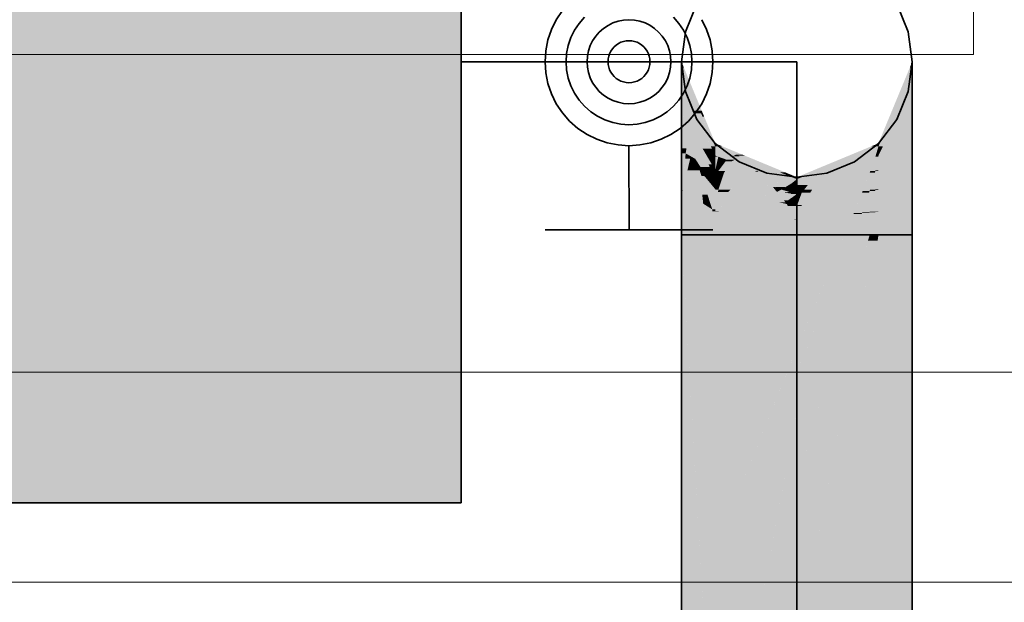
# Model space of a CAD drawing. Extents: x -223 to 557, y -138 to 606.
# Tile 319 of 347: x 279.37 to 284.06, y 354.18 to 356.96. Entities that reach past the tile are written whole.
import ezdxf
from ezdxf.lldxf.tags import DXFTag

# ---------------------------------------------------------------- set-up
doc = ezdxf.new("R2010")
doc.units = 0
doc.layers.get('0').update_dxf_attribs({"lineweight": 35})
for name, color, linetype, lineweight in [('0-Shading', 7, 'Continuous', 35), ('5_EG-AUSBAU', 7, 'Continuous', 25), ('5_EG-BESTAND', 7, 'Continuous', 25), ('5_EG-HLSE', 7, 'Continuous', 25)]:
    doc.layers.add(name, color=color, linetype=linetype, lineweight=lineweight)
for name, color, linetype, lineweight, true_color in [('H_Heizkoerper', 1, 'Continuous', 35, 0xff0000), ('H_Heizkoerperflaeche', 7, 'Continuous', 35, 0xc0c0c0), ('H_Vorlauf', 1, 'Continuous', 35, 0xff0000)]:
    doc.layers.add(name, color=color, linetype=linetype, lineweight=lineweight, true_color=true_color)
tags = doc.linetypes.add('ALL_S14', pattern=[0.002, 0.001, -0.001]).pattern_tags.tags
tags[6:7] = [DXFTag(74, 4), DXFTag(75, 0), DXFTag(340, '0'), DXFTag(46, 1.0), DXFTag(50, 0.0), DXFTag(44, 0.0), DXFTag(45, 0.0)]
tags[4:5] = [DXFTag(74, 4), DXFTag(75, 0), DXFTag(340, '0'), DXFTag(46, 1.0), DXFTag(50, 0.0), DXFTag(44, 0.0), DXFTag(45, 0.0)]
tags = doc.linetypes.add('PUNKT2_S9', pattern=[0.0005, 0, -0.0005]).pattern_tags.tags
tags[6:7] = [DXFTag(74, 4), DXFTag(75, 0), DXFTag(340, '0'), DXFTag(46, 1.0), DXFTag(50, 0.0), DXFTag(44, 0.0), DXFTag(45, 0.0)]
tags[4:5] = [DXFTag(74, 4), DXFTag(75, 0), DXFTag(340, '0'), DXFTag(46, 1.0), DXFTag(50, 0.0), DXFTag(44, 0.0), DXFTag(45, 0.0)]

# ---------------------------------------------------------------- blocks, each defined once
blk = doc.blocks.new('Shading-A07ALDTD1N', base_point=(303.9178, 301.6116))
at = {"layer": '0-Shading', "color": 16, "true_color": 0x850000}
for points in [[(282.5348, 356.7295), (282.5231, 356.7295), (282.5231, 356.7576)], [(283.6231, 356.7295), (283.6115, 356.7295), (283.6231, 356.7576)], [(282.6108, 356.5249), (282.5348, 356.7295), (282.5231, 356.7295)], [(282.6195, 356.5249), (282.6108, 356.5249), (282.5348, 356.7295)], [(283.4684, 356.3687), (283.462, 356.3687), (283.6231, 356.7295)], [(283.462, 356.3687), (283.6231, 356.7295), (283.6115, 356.7295)], [(282.6317, 356.4954), (282.6235, 356.4954), (282.6108, 356.5249)], [(282.6317, 356.4954), (282.6195, 356.5249), (282.6108, 356.5249)], [(282.6778, 356.3687), (282.6317, 356.4954), (282.6235, 356.4954)], [(282.6842, 356.3687), (282.6778, 356.3687), (282.6317, 356.4954)], [(282.6842, 356.3538), (282.6842, 356.3687), (282.6778, 356.3687)], [(283.462, 356.3538), (283.4684, 356.3687), (283.462, 356.3687)]]:
    blk.add_solid(points, dxfattribs=at)
at = {"layer": '0-Shading', "color": 14, "true_color": 0x920000}
for points in [[(282.5585, 356.6471), (282.5231, 356.6471), (282.5231, 356.7295)], [(283.6231, 356.6471), (283.5878, 356.6471), (283.6231, 356.7295)], [(282.5815, 356.5249), (282.5585, 356.6471), (282.5231, 356.6471)], [(282.6108, 356.5249), (282.5815, 356.5249), (282.5585, 356.6471)], [(283.4829, 356.3538), (283.462, 356.3538), (283.6231, 356.6471)], [(283.462, 356.3538), (283.6231, 356.6471), (283.5878, 356.6471)], [(282.5877, 356.5121), (282.6108, 356.5249), (282.5815, 356.5249)], [(282.6163, 356.5121), (282.5877, 356.5121), (282.6108, 356.5249)], [(282.6634, 356.3538), (282.6163, 356.5121), (282.5877, 356.5121)], [(282.6842, 356.3538), (282.6634, 356.3538), (282.6163, 356.5121)], [(282.668, 356.3441), (282.6842, 356.3538), (282.6634, 356.3538)], [(282.6842, 356.3441), (282.668, 356.3441), (282.6842, 356.3538)], [(282.6842, 356.3103), (282.6842, 356.3441), (282.668, 356.3441)], [(283.462, 356.3103), (283.4829, 356.3538), (283.462, 356.3538)]]:
    blk.add_solid(points, dxfattribs=at)
at = {"layer": '0-Shading', "color": 14, "true_color": 0x9d0000}
for points in [[(282.5858, 356.516), (282.5231, 356.516), (282.5231, 356.6471)], [(283.6231, 356.516), (283.5604, 356.516), (283.6231, 356.6471)], [(282.5254, 356.5121), (282.5858, 356.516), (282.5231, 356.516)], [(282.5877, 356.5121), (282.5254, 356.5121), (282.5858, 356.516)], [(283.5026, 356.3103), (283.462, 356.3103), (283.6231, 356.516)], [(283.462, 356.3103), (283.6231, 356.516), (283.5604, 356.516)], [(282.5641, 356.4459), (282.5877, 356.5121), (282.5254, 356.5121)], [(282.6193, 356.4459), (282.5641, 356.4459), (282.5877, 356.5121)], [(282.6238, 356.3441), (282.6193, 356.4459), (282.5641, 356.4459)], [(282.668, 356.3441), (282.6238, 356.3441), (282.6193, 356.4459)], [(282.6268, 356.339), (282.668, 356.3441), (282.6238, 356.3441)], [(282.6705, 356.339), (282.6268, 356.339), (282.668, 356.3441)], [(282.6436, 356.3103), (282.6705, 356.339), (282.6268, 356.339)], [(282.6842, 356.3103), (282.6436, 356.3103), (282.6705, 356.339)], [(282.668, 356.2686), (282.6842, 356.3103), (282.6436, 356.3103)], [(282.6842, 356.2686), (282.668, 356.2686), (282.6842, 356.3103)], [(283.462, 356.241), (283.5026, 356.3103), (283.462, 356.3103)], [(282.6842, 356.241), (282.6842, 356.2686), (282.668, 356.2686)]]:
    blk.add_solid(points, dxfattribs=at)
at = {"layer": '0-Shading', "color": 14, "true_color": 0xa60000}
for points in [[(282.5641, 356.4459), (282.5231, 356.4459), (282.5231, 356.516)], [(283.6231, 356.3451), (283.523, 356.3451), (283.6231, 356.516)], [(282.5473, 356.3451), (282.5231, 356.3451), (282.5641, 356.4459)], [(282.5231, 356.3451), (282.5641, 356.4459), (282.5231, 356.4459)], [(282.6259, 356.3405), (282.5465, 356.3405), (282.5641, 356.4459)], [(282.5432, 356.3209), (282.5473, 356.3451), (282.5231, 356.3451)], [(282.6335, 356.3209), (282.5432, 356.3209), (282.6268, 356.339)], [(282.5432, 356.3209), (282.6268, 356.339), (282.5462, 356.339)], [(282.6268, 356.339), (282.5462, 356.339), (282.5465, 356.3405)], [(282.6268, 356.339), (282.6259, 356.3405), (282.5465, 356.3405)], [(282.668, 356.2686), (282.6528, 356.2686), (282.6268, 356.339)], [(283.5369, 356.241), (283.462, 356.241), (283.6231, 356.3451)], [(283.462, 356.241), (283.6231, 356.3451), (283.523, 356.3451)], [(282.5888, 356.295), (282.5646, 356.295), (282.5432, 356.3209)], [(282.6574, 356.2561), (282.6335, 356.3209), (282.5432, 356.3209)], [(282.5968, 356.2697), (282.5856, 356.2697), (282.5646, 356.295)], [(282.6141, 356.2561), (282.5888, 356.295), (282.5646, 356.295)], [(282.6574, 356.2561), (282.6141, 356.2561), (282.5888, 356.295)], [(282.61, 356.2402), (282.5968, 356.2697), (282.5856, 356.2697)], [(282.6344, 356.2402), (282.61, 356.2402), (282.5968, 356.2697)], [(282.6138, 356.2357), (282.6344, 356.2402), (282.61, 356.2402)], [(282.6401, 356.2357), (282.6138, 356.2357), (282.6344, 356.2402)], [(282.6268, 356.2199), (282.6401, 356.2357), (282.6138, 356.2357)], [(282.6401, 356.2357), (282.6574, 356.2561), (282.6141, 356.2561)], [(282.6602, 356.2199), (282.6268, 356.2199), (282.6401, 356.2357)], [(282.6842, 356.2357), (282.6401, 356.2357), (282.6842, 356.241)], [(282.6401, 356.2357), (282.6842, 356.241), (282.6446, 356.241)], [(282.6842, 356.201), (282.6842, 356.2357), (282.6401, 356.2357)], [(282.6842, 356.241), (282.6446, 356.241), (282.6574, 356.2561)], [(282.6574, 356.2561), (282.668, 356.2686), (282.6528, 356.2686)], [(282.6753, 356.2561), (282.6574, 356.2561), (282.668, 356.2686)], [(282.6842, 356.241), (282.6753, 356.2561), (282.6574, 356.2561)], [(283.462, 356.1506), (283.5369, 356.241), (283.462, 356.241)], [(282.6424, 356.201), (282.6602, 356.2199), (282.6268, 356.2199)], [(282.6842, 356.201), (282.6424, 356.201), (282.6602, 356.2199)], [(282.6842, 356.1506), (282.6842, 356.201), (282.6424, 356.201)]]:
    blk.add_solid(points, dxfattribs=at)
at = {"layer": '0-Shading', "color": 14, "true_color": 0xac0000}
for points in [[(282.5432, 356.3209), (282.5231, 356.3209), (282.5231, 356.3451)], [(282.7822, 356.3146), (282.6842, 356.3146), (282.6842, 356.3538)], [(283.4507, 356.3159), (283.3672, 356.3159), (283.462, 356.3538)], [(283.462, 356.3103), (283.449, 356.3103), (283.462, 356.3538)], [(283.6231, 356.1506), (283.462, 356.1506), (283.6231, 356.3451)], [(282.5287, 356.1461), (282.5231, 356.1461), (282.5432, 356.3209)], [(282.5231, 356.1461), (282.5432, 356.3209), (282.5231, 356.3209)], [(282.5285, 356.1428), (282.5646, 356.295), (282.5411, 356.295)], [(282.5646, 356.295), (282.5411, 356.295), (282.5419, 356.3047)], [(282.5566, 356.3047), (282.5419, 356.3047), (282.5432, 356.3209)], [(282.5646, 356.295), (282.5566, 356.3047), (282.5419, 356.3047)], [(282.61, 356.2402), (282.5516, 356.2402), (282.5646, 356.295)], [(282.7744, 356.3103), (282.6842, 356.3103), (282.7822, 356.3146)], [(282.6842, 356.3103), (282.7822, 356.3146), (282.6842, 356.3146)], [(282.739, 356.2906), (282.7744, 356.3103), (282.6842, 356.3103)], [(282.7763, 356.2906), (282.739, 356.2906), (282.803, 356.3063)], [(282.739, 356.2906), (282.803, 356.3063), (282.7673, 356.3063)], [(282.7621, 356.2823), (282.7763, 356.2906), (282.739, 356.2906)], [(282.8629, 356.2823), (282.7621, 356.2823), (282.803, 356.3063)], [(282.8643, 356.2457), (282.8629, 356.2823), (282.7621, 356.2823)], [(282.803, 356.3063), (282.7673, 356.3063), (282.7822, 356.3146)], [(282.9545, 356.2457), (282.8643, 356.2457), (282.8629, 356.2823)], [(283.2319, 356.2277), (283.1468, 356.2277), (283.3672, 356.3159)], [(283.2319, 356.2277), (283.4474, 356.305), (283.3505, 356.305)], [(283.4474, 356.305), (283.3505, 356.305), (283.4507, 356.3159)], [(283.3505, 356.305), (283.4507, 356.3159), (283.3672, 356.3159)], [(283.4474, 356.305), (283.462, 356.3103), (283.449, 356.3103)], [(282.6203, 356.1428), (282.5285, 356.1428), (282.61, 356.2402)], [(282.5285, 356.1428), (282.61, 356.2402), (282.5516, 356.2402)], [(282.6471, 356.125), (282.6222, 356.125), (282.61, 356.2402)], [(282.6268, 356.2199), (282.6165, 356.2199), (282.61, 356.2402)], [(282.8831, 356.2389), (282.9545, 356.2457), (282.8643, 356.2457)], [(282.9714, 356.2389), (282.8831, 356.2389), (282.9545, 356.2457)], [(282.9965, 356.1982), (282.9714, 356.2389), (282.8831, 356.2389)], [(283.0731, 356.1982), (282.9965, 356.1982), (282.9714, 356.2389)], [(282.6186, 356.2137), (282.6268, 356.2199), (282.6165, 356.2199)], [(282.632, 356.2137), (282.6186, 356.2137), (282.6268, 356.2199)], [(282.6842, 356.1506), (282.632, 356.2137), (282.6186, 356.2137)], [(282.6842, 356.1506), (282.6388, 356.1506), (282.6186, 356.2137)], [(283.0497, 356.1792), (283.0731, 356.1982), (282.9965, 356.1982)], [(283.0731, 356.1792), (283.0497, 356.1792), (283.0731, 356.1982)], [(283.1497, 356.1982), (283.0731, 356.1982), (283.2319, 356.2277)], [(283.0731, 356.1982), (283.2319, 356.2277), (283.1468, 356.2277)], [(283.0731, 356.1707), (283.1497, 356.1982), (283.0731, 356.1982)], [(282.5285, 356.1428), (282.5287, 356.1461), (282.5231, 356.1461)], [(282.6268, 356.0813), (282.6203, 356.1428), (282.5285, 356.1428)], [(282.6698, 356.0545), (282.6842, 356.1506), (282.6388, 356.1506)], [(282.6842, 356.0545), (282.6698, 356.0545), (282.6842, 356.1506)], [(283.0731, 356.1707), (283.0731, 356.1792), (283.0497, 356.1792)], [(283.6231, 356.1461), (283.462, 356.1461), (283.6231, 356.1506)], [(283.462, 356.1461), (283.6231, 356.1506), (283.462, 356.1506)], [(283.462, 356.0455), (283.6231, 356.1461), (283.462, 356.1461)], [(282.6268, 356.0813), (282.6471, 356.125), (282.6222, 356.125)], [(282.6611, 356.0813), (282.6268, 356.0813), (282.6471, 356.125)], [(282.6698, 356.0545), (282.6611, 356.0813), (282.6268, 356.0813)], [(282.6842, 356.0455), (282.6842, 356.0545), (282.6698, 356.0545)]]:
    blk.add_solid(points, dxfattribs=at)
at = {"layer": '0-Shading', "color": 14, "true_color": 0x8e0000}
for points in [[(282.7201, 356.3538), (282.6842, 356.3538), (282.6842, 356.3687)], [(282.7822, 356.3146), (282.7201, 356.3538), (282.6842, 356.3538)], [(282.8148, 356.3146), (282.7822, 356.3146), (282.7201, 356.3538)], [(283.0965, 356.2076), (283.0731, 356.2076), (283.462, 356.3538)], [(283.0731, 356.2076), (283.462, 356.3538), (283.4262, 356.3538)], [(283.462, 356.3538), (283.4262, 356.3538), (283.462, 356.3687)], [(282.8246, 356.3105), (282.7924, 356.3105), (282.7822, 356.3146)], [(282.8246, 356.3105), (282.8148, 356.3146), (282.7822, 356.3146)], [(282.9545, 356.2457), (282.8246, 356.3105), (282.7924, 356.3105)], [(282.9811, 356.2457), (282.9545, 356.2457), (282.8246, 356.3105)], [(283.0188, 356.2301), (282.9935, 356.2301), (282.9545, 356.2457)], [(283.0188, 356.2301), (282.9811, 356.2457), (282.9545, 356.2457)], [(283.0497, 356.2076), (283.0188, 356.2301), (282.9935, 356.2301)], [(283.0731, 356.2076), (283.0497, 356.2076), (283.0188, 356.2301)], [(283.0731, 356.1982), (283.0731, 356.2076), (283.0497, 356.2076)], [(283.0731, 356.1982), (283.0965, 356.2076), (283.0731, 356.2076)]]:
    blk.add_solid(points, dxfattribs=at)
at = {"layer": '0-Shading', "color": 12, "true_color": 0xc70000}
for points in [[(282.6989, 356.305), (282.6842, 356.305), (282.6842, 356.3103)], [(282.6842, 356.241), (282.6989, 356.305), (282.6842, 356.305)], [(282.7018, 356.241), (282.6842, 356.241), (282.739, 356.2906)], [(282.6842, 356.241), (282.739, 356.2906), (282.6956, 356.2906)], [(282.739, 356.2906), (282.6956, 356.2906), (282.6989, 356.305)], [(282.7314, 356.2367), (282.6986, 356.2367), (282.7621, 356.2823)], [(282.6986, 356.2367), (282.7621, 356.2823), (282.7328, 356.2823)], [(282.7621, 356.2823), (282.7328, 356.2823), (282.739, 356.2906)], [(282.8831, 356.2389), (282.7329, 356.2389), (282.7621, 356.2823)], [(283.4202, 356.2287), (283.2346, 356.2287), (283.4474, 356.305)], [(283.4474, 356.2367), (283.423, 356.2367), (283.461, 356.305)], [(283.423, 356.2367), (283.461, 356.305), (283.4474, 356.305)], [(283.461, 356.305), (283.4474, 356.305), (283.462, 356.3103)], [(283.462, 356.241), (283.4482, 356.241), (283.462, 356.3103)], [(282.6986, 356.2367), (282.7018, 356.241), (282.6842, 356.241)], [(282.726, 356.2287), (282.7314, 356.2367), (282.6986, 356.2367)], [(282.862, 356.2287), (282.726, 356.2287), (282.8831, 356.2389)], [(282.726, 356.2287), (282.8831, 356.2389), (282.7329, 356.2389)], [(282.9071, 356.2039), (282.8106, 356.2039), (282.8718, 356.2334)], [(282.8925, 356.2334), (282.8718, 356.2334), (282.8831, 356.2389)], [(282.9592, 356.1604), (282.8925, 356.2334), (282.8718, 356.2334)], [(283.0497, 356.1792), (282.9846, 356.1792), (282.8831, 356.2389)], [(283.0164, 356.1604), (282.9592, 356.1604), (282.8925, 356.2334)], [(283.4202, 356.2287), (283.4474, 356.2367), (283.423, 356.2367)], [(283.4474, 356.2367), (283.462, 356.241), (283.4482, 356.241)], [(282.8106, 356.2039), (282.862, 356.2287), (282.726, 356.2287)], [(282.9592, 356.1604), (282.9071, 356.2039), (282.8106, 356.2039)], [(283.1258, 356.1707), (283.0731, 356.1707), (283.1468, 356.1972)], [(283.1468, 356.1487), (283.1083, 356.1487), (283.1991, 356.1972)], [(283.1083, 356.1487), (283.1991, 356.1972), (283.1468, 356.1972)], [(283.1468, 356.1487), (283.4169, 356.2277), (283.2319, 356.2277)], [(283.1991, 356.1972), (283.1468, 356.1972), (283.2319, 356.2277)], [(283.4169, 356.2277), (283.2319, 356.2277), (283.4202, 356.2287)], [(283.2319, 356.2277), (283.4202, 356.2287), (283.2346, 356.2287)], [(283.0177, 356.1597), (282.9617, 356.1597), (282.9592, 356.1604)], [(283.0177, 356.1597), (283.0164, 356.1604), (282.9592, 356.1604)], [(282.9995, 356.1487), (283.0177, 356.1597), (282.9617, 356.1597)], [(283.0177, 356.1597), (283.0497, 356.1792), (282.9846, 356.1792)], [(283.0364, 356.1487), (282.9995, 356.1487), (283.0177, 356.1597)], [(283.0325, 356.1389), (283.0364, 356.1487), (282.9995, 356.1487)], [(283.0661, 356.1597), (283.0177, 356.1597), (283.0731, 356.1707)], [(283.0177, 356.1597), (283.0731, 356.1707), (283.0359, 356.1707)], [(283.0529, 356.1389), (283.0661, 356.1597), (283.0177, 356.1597)], [(283.0529, 356.1389), (283.0325, 356.1389), (283.0364, 356.1487)], [(283.0731, 356.1707), (283.0359, 356.1707), (283.0497, 356.1792)], [(283.0731, 356.1389), (283.0529, 356.1389), (283.0731, 356.1707)], [(283.0966, 356.1339), (283.0731, 356.1339), (283.1258, 356.1707)], [(283.0731, 356.1339), (283.1258, 356.1707), (283.0731, 356.1707)], [(283.0966, 356.1339), (283.1468, 356.1487), (283.1083, 356.1487)], [(283.0497, 356.1339), (283.0529, 356.1389), (283.0325, 356.1389)], [(283.0615, 356.1339), (283.0497, 356.1339), (283.0529, 356.1389)], [(283.0731, 356.127), (283.0615, 356.1339), (283.0497, 356.1339)], [(283.0731, 356.127), (283.0731, 356.1389), (283.0529, 356.1389)], [(283.0731, 356.127), (283.0966, 356.1339), (283.0731, 356.1339)]]:
    blk.add_solid(points, dxfattribs=at)
at = {"layer": '0-Shading', "color": 12, "true_color": 0xdd0000}
for points in [[(282.6986, 356.2367), (282.6842, 356.2367), (282.6842, 356.241)], [(282.6928, 356.201), (282.6842, 356.201), (282.6989, 356.2367)], [(282.6842, 356.201), (282.6989, 356.2367), (282.6986, 356.2367)], [(282.6842, 356.201), (282.6986, 356.2367), (282.6842, 356.2367)], [(282.726, 356.2287), (282.6975, 356.2287), (282.6989, 356.2367)], [(282.6989, 356.2367), (282.6986, 356.2367), (282.6986, 356.2367)], [(283.4451, 356.2287), (283.4202, 356.2287), (283.4474, 356.2367)], [(283.4474, 356.1476), (283.4218, 356.1476), (283.4614, 356.2367)], [(283.4218, 356.1476), (283.4614, 356.2367), (283.4474, 356.2367)], [(283.4614, 356.2367), (283.4474, 356.2367), (283.462, 356.241)], [(283.462, 356.1506), (283.4479, 356.1506), (283.462, 356.241)], [(282.6923, 356.1983), (282.6842, 356.1983), (282.6842, 356.201)], [(282.6923, 356.1983), (282.6928, 356.201), (282.6842, 356.201)], [(282.6842, 356.1506), (282.6923, 356.1983), (282.6842, 356.1983)], [(282.6999, 356.1506), (282.6842, 356.1506), (282.7135, 356.1912)], [(282.6842, 356.1506), (282.7135, 356.1912), (282.6911, 356.1912)], [(282.7135, 356.1912), (282.6911, 356.1912), (282.6923, 356.1983)], [(282.7159, 356.1983), (282.6923, 356.1983), (282.726, 356.2287)], [(282.6923, 356.1983), (282.726, 356.2287), (282.6975, 356.2287)], [(282.7135, 356.1912), (282.7159, 356.1983), (282.6923, 356.1983)], [(282.7772, 356.1697), (282.7063, 356.1697), (282.7135, 356.1912)], [(282.7982, 356.1912), (282.7135, 356.1912), (282.8106, 356.2039)], [(282.7135, 356.1912), (282.8106, 356.2039), (282.7177, 356.2039)], [(282.7772, 356.1697), (282.7982, 356.1912), (282.7135, 356.1912)], [(282.8106, 356.2039), (282.7177, 356.2039), (282.726, 356.2287)], [(282.9274, 356.1697), (282.7772, 356.1697), (282.8106, 356.2039)], [(283.3895, 356.1487), (283.1468, 356.1487), (283.4202, 356.2287)], [(283.4202, 356.142), (283.387, 356.142), (283.4451, 356.2287)], [(283.387, 356.142), (283.4451, 356.2287), (283.4202, 356.2287)], [(282.6989, 356.1476), (282.6999, 356.1506), (282.6842, 356.1506)], [(282.7556, 356.1476), (282.6989, 356.1476), (282.7772, 356.1697)], [(282.6989, 356.1476), (282.7772, 356.1697), (282.7063, 356.1697)], [(282.7461, 356.1378), (282.7556, 356.1476), (282.6989, 356.1476)], [(282.8719, 356.1378), (282.7461, 356.1378), (282.7772, 356.1697)], [(282.8049, 356.1604), (282.9274, 356.1697), (282.7772, 356.1697)], [(282.9592, 356.1604), (282.8049, 356.1604), (282.9274, 356.1697)], [(283.0184, 356.0885), (282.9592, 356.1604), (282.8049, 356.1604)], [(282.9995, 356.1487), (282.9689, 356.1487), (282.9592, 356.1604)], [(282.9783, 356.1373), (282.9995, 356.1487), (282.9689, 356.1487)], [(283.0383, 356.1373), (282.9783, 356.1373), (282.9995, 356.1487)], [(283.1368, 356.1339), (283.0966, 356.1339), (283.1468, 356.1487)], [(283.3841, 356.1345), (283.1372, 356.1345), (283.3895, 356.1487)], [(283.1372, 356.1345), (283.3895, 356.1487), (283.1468, 356.1487)], [(283.3841, 356.1345), (283.4202, 356.142), (283.387, 356.142)], [(283.4202, 356.142), (283.4474, 356.1476), (283.4218, 356.1476)], [(283.4474, 356.1476), (283.462, 356.1506), (283.4479, 356.1506)], [(282.9842, 356.0885), (282.8719, 356.1378), (282.7461, 356.1378)], [(283.0184, 356.0885), (282.9842, 356.0885), (282.8719, 356.1378)], [(283.0094, 356.1339), (283.0383, 356.1373), (282.9783, 356.1373)], [(283.0457, 356.13), (282.9843, 356.13), (282.9783, 356.1373)], [(283.0114, 356.097), (283.0457, 356.13), (282.9843, 356.13)], [(283.0497, 356.1339), (283.0094, 356.1339), (283.0383, 356.1373)], [(283.0457, 356.13), (283.0497, 356.1339), (283.0094, 356.1339)], [(283.0304, 356.097), (283.0114, 356.097), (283.0731, 356.127)], [(283.0114, 356.097), (283.0731, 356.127), (283.0426, 356.127)], [(283.0184, 356.0885), (283.0304, 356.097), (283.0114, 356.097)], [(283.0558, 356.0885), (283.0184, 356.0885), (283.0731, 356.127)], [(283.0731, 356.127), (283.0426, 356.127), (283.0457, 356.13)], [(283.063, 356.13), (283.0457, 356.13), (283.0497, 356.1339)], [(283.0731, 356.127), (283.063, 356.13), (283.0457, 356.13)], [(283.0731, 356.0776), (283.0509, 356.0776), (283.0731, 356.127)], [(283.094, 356.127), (283.0731, 356.127), (283.0966, 356.1339)], [(283.0731, 356.0701), (283.094, 356.127), (283.0731, 356.127)], [(283.0966, 356.075), (283.0749, 356.075), (283.1368, 356.1339)], [(283.0749, 356.075), (283.1368, 356.1339), (283.0966, 356.1339)], [(283.0966, 356.075), (283.3841, 356.1345), (283.1372, 356.1345)], [(283.0255, 356.08), (283.0184, 356.0885), (282.9842, 356.0885)], [(283.0509, 356.0776), (283.0558, 356.0885), (283.0184, 356.0885)], [(283.0437, 356.08), (283.0255, 356.08), (283.0184, 356.0885)], [(283.0371, 356.0776), (283.0437, 356.08), (283.0255, 356.08)], [(283.0509, 356.0776), (283.0371, 356.0776), (283.0437, 356.08)], [(283.0497, 356.075), (283.0509, 356.0776), (283.0371, 356.0776)], [(283.0587, 356.075), (283.0497, 356.075), (283.0509, 356.0776)], [(283.0731, 356.0701), (283.0587, 356.075), (283.0497, 356.075)], [(283.0731, 356.0701), (283.0731, 356.0776), (283.0509, 356.0776)], [(283.0731, 356.0701), (283.0966, 356.075), (283.0749, 356.075)]]:
    blk.add_solid(points, dxfattribs=at)
at = {"layer": '0-Shading', "color": 14, "true_color": 0xb00000}
for points in [[(282.5285, 356.1428), (282.5231, 356.1428), (282.5231, 356.1461)], [(282.5231, 355.9326), (282.5285, 356.1428), (282.5231, 356.1428)], [(282.5269, 356.0813), (282.6268, 356.0813), (282.5285, 356.1428)], [(283.462, 356.0455), (283.6231, 356.0455), (283.6231, 356.1461)], [(282.5231, 355.9326), (282.5266, 355.9326), (282.5269, 356.0813)], [(282.5266, 355.9326), (282.5269, 356.0813), (282.6268, 356.0813)], [(282.5266, 355.9326), (282.6842, 355.9326), (282.6087, 356.0545)], [(282.6087, 356.0545), (282.6698, 356.0545), (282.6268, 356.0813)], [(282.6842, 355.9326), (282.6087, 356.0545), (282.6698, 356.0545)], [(282.6842, 356.0455), (282.6708, 356.0455), (282.6698, 356.0545)], [(282.6842, 355.9326), (282.6842, 356.0455), (282.6708, 356.0455)], [(283.462, 355.9326), (283.6231, 355.9326), (283.462, 356.0455)], [(283.6231, 355.9326), (283.462, 356.0455), (283.6231, 356.0455)], [(282.5234, 355.9283), (282.5266, 355.9326), (282.5231, 355.9326)], [(282.5234, 355.9283), (282.5231, 355.9283), (282.5231, 355.9326)], [(282.5231, 355.9279), (282.5234, 355.9283), (282.5231, 355.9283)], [(282.5234, 355.9279), (282.5231, 355.9279), (282.5234, 355.9283)], [(282.6203, 354.2589), (282.5231, 354.2589), (282.5234, 355.9279)], [(282.5231, 354.2589), (282.5234, 355.9279), (282.5231, 355.9279)], [(282.6842, 355.9283), (282.5234, 355.9283), (282.6842, 355.9326)], [(282.5234, 355.9283), (282.6842, 355.9326), (282.5266, 355.9326)], [(282.6842, 354.4335), (282.6102, 354.4335), (282.5234, 355.9283)], [(282.6842, 354.4335), (282.6842, 355.9283), (282.5234, 355.9283)], [(283.462, 353.7171), (283.6231, 353.7171), (283.462, 355.9326)], [(283.6231, 353.7171), (283.6231, 355.9326), (283.462, 355.9326)], [(282.6203, 354.2589), (282.6842, 354.4335), (282.6102, 354.4335)], [(282.6842, 354.2589), (282.6203, 354.2589), (282.6842, 354.4335)], [(282.5231, 353.9933), (282.6203, 354.2589), (282.5231, 354.2589)], [(282.5727, 353.9933), (282.5231, 353.9933), (282.6203, 354.2589)], [(282.634, 354.0244), (282.5783, 354.0244), (282.6203, 354.2589)], [(282.6235, 354.2048), (282.6842, 354.2589), (282.6203, 354.2589)], [(282.6842, 354.2048), (282.6235, 354.2048), (282.6842, 354.2589)], [(282.634, 354.0244), (282.6842, 354.2048), (282.6235, 354.2048)], [(282.6842, 354.0244), (282.634, 354.0244), (282.6842, 354.2048)]]:
    blk.add_solid(points, dxfattribs=at)
at = {"layer": '0-Shading', "color": 1, "true_color": 0xec0000}
for points in [[(282.6989, 356.1476), (282.6842, 356.1476), (282.6842, 356.1506)], [(282.6842, 356.0455), (282.6989, 356.1476), (282.6842, 356.1476)], [(282.7461, 356.1378), (282.6975, 356.1378), (282.6989, 356.1476)], [(283.4176, 356.1345), (283.3841, 356.1345), (283.4202, 356.142)], [(283.4202, 356.041), (283.3854, 356.041), (283.446, 356.142)], [(283.3854, 356.041), (283.446, 356.142), (283.4202, 356.142)], [(283.446, 356.142), (283.4202, 356.142), (283.4474, 356.1476)], [(283.4474, 356.0439), (283.4209, 356.0439), (283.4616, 356.1476)], [(283.4209, 356.0439), (283.4616, 356.1476), (283.4474, 356.1476)], [(283.4616, 356.1476), (283.4474, 356.1476), (283.462, 356.1506)], [(283.462, 356.0455), (283.4476, 356.0455), (283.462, 356.1506)], [(282.7015, 356.0455), (282.6842, 356.0455), (282.7461, 356.1378)], [(282.6842, 356.0455), (282.7461, 356.1378), (282.6975, 356.1378)], [(283.0255, 356.08), (282.7182, 356.08), (282.7461, 356.1378)], [(283.3602, 356.075), (283.0966, 356.075), (283.3841, 356.1345)], [(283.3841, 356.0371), (283.345, 356.0371), (283.4176, 356.1345)], [(283.345, 356.0371), (283.4176, 356.1345), (283.3841, 356.1345)], [(282.7007, 356.0437), (282.7015, 356.0455), (282.6842, 356.0455)], [(283.043, 356.0437), (282.7007, 356.0437), (283.0255, 356.08)], [(282.7007, 356.0437), (283.0255, 356.08), (282.7182, 356.08)], [(283.0731, 356.0701), (283.0302, 356.0701), (283.0255, 356.08)], [(283.0616, 356.005), (283.0731, 356.0701), (283.0302, 356.0701)], [(283.0731, 356.005), (283.0616, 356.005), (283.0731, 356.0701)], [(283.095, 356.0701), (283.0731, 356.0701), (283.0966, 356.075)], [(283.0731, 356.0038), (283.095, 356.0701), (283.0731, 356.0701)], [(283.3433, 356.0327), (283.0827, 356.0327), (283.3602, 356.075)], [(283.0827, 356.0327), (283.3602, 356.075), (283.0966, 356.075)], [(283.4474, 356.0439), (283.462, 356.0455), (283.4476, 356.0455)], [(283.0616, 356.005), (283.043, 356.0437), (282.7007, 356.0437)], [(283.0731, 356.0038), (283.0731, 356.005), (283.0616, 356.005)], [(283.0731, 356.0038), (283.3433, 356.0327), (283.0827, 356.0327)], [(283.3433, 356.0327), (283.3841, 356.0371), (283.345, 356.0371)], [(283.3841, 356.0371), (283.4202, 356.041), (283.3854, 356.041)], [(283.4202, 356.041), (283.4474, 356.0439), (283.4209, 356.0439)]]:
    blk.add_solid(points, dxfattribs=at)
at = {"layer": '0-Shading', "color": 1, "true_color": 0xf40000}
for points in [[(282.7007, 356.0437), (282.6842, 356.0437), (282.6842, 356.0455)], [(283.4474, 356.0439), (283.4618, 356.0439), (283.462, 356.0455)], [(283.4474, 355.9326), (283.462, 355.9326), (283.462, 356.0455)], [(282.6842, 355.9326), (282.7007, 356.0437), (282.6842, 356.0437)], [(282.6842, 355.9326), (283.0731, 355.9326), (282.6949, 356.005)], [(282.6949, 356.005), (283.0616, 356.005), (282.7007, 356.0437)], [(283.0731, 355.9326), (282.6949, 356.005), (283.0616, 356.005)], [(283.0731, 356.0038), (283.0618, 356.0038), (283.0616, 356.005)], [(283.0731, 355.9326), (283.0731, 356.0038), (283.0618, 356.0038)], [(283.0731, 356.0038), (283.3312, 356.0038), (283.3433, 356.0327)], [(283.0731, 355.9326), (283.3015, 355.9326), (283.0731, 356.0038)], [(283.3015, 355.9326), (283.0731, 356.0038), (283.3312, 356.0038)], [(283.3015, 355.9326), (283.3433, 355.9326), (283.3433, 356.0327)], [(283.3433, 356.0327), (283.3824, 356.0327), (283.3841, 356.0371)], [(283.3433, 355.9326), (283.3841, 355.9326), (283.3841, 356.0371)], [(283.3433, 355.9326), (283.3433, 356.0327), (283.3824, 356.0327)], [(283.3841, 356.0371), (283.4189, 356.0371), (283.4202, 356.041)], [(283.3841, 355.9326), (283.4202, 355.9326), (283.4202, 356.041)], [(283.3841, 355.9326), (283.3841, 356.0371), (283.4189, 356.0371)], [(283.4202, 356.041), (283.4467, 356.041), (283.4474, 356.0439)], [(283.4202, 355.9326), (283.4474, 355.9326), (283.4474, 356.0439)], [(283.4202, 355.9326), (283.4202, 356.041), (283.4467, 356.041)], [(283.4474, 355.9326), (283.4474, 356.0439), (283.4618, 356.0439)]]:
    blk.add_solid(points, dxfattribs=at)
at = {"layer": '0-Shading', "color": 1, "true_color": 0xf50000}
for points in [[(283.0731, 355.3936), (282.6842, 355.3936), (283.0731, 355.9326)], [(282.6842, 355.3936), (283.0731, 355.9326), (282.6842, 355.9326)], [(283.0731, 355.3936), (283.3015, 355.9326), (283.0731, 355.9326)], [(283.0731, 353.1593), (283.2795, 353.1593), (283.462, 355.9326)], [(283.1863, 353.966), (283.0731, 353.966), (283.4582, 355.905)], [(283.0731, 353.966), (283.4582, 355.905), (283.4421, 355.905)], [(283.1839, 355.5471), (283.1382, 355.5471), (283.3433, 355.9326)], [(283.1382, 355.5471), (283.3433, 355.9326), (283.3015, 355.9326)], [(283.3018, 355.7106), (283.2515, 355.7106), (283.3841, 355.9326)], [(283.2515, 355.7106), (283.3841, 355.9326), (283.3433, 355.9326)], [(283.2795, 353.1593), (283.462, 353.1593), (283.462, 355.9326)], [(283.3913, 355.8346), (283.3478, 355.8346), (283.4202, 355.9326)], [(283.3478, 355.8346), (283.4202, 355.9326), (283.3841, 355.9326)], [(283.3913, 355.8346), (283.4421, 355.905), (283.4121, 355.905)], [(283.4287, 355.8346), (283.3913, 355.8346), (283.4421, 355.905)], [(283.4421, 355.905), (283.4121, 355.905), (283.4474, 355.9326)], [(283.4121, 355.905), (283.4474, 355.9326), (283.4202, 355.9326)], [(283.4421, 355.905), (283.462, 355.9326), (283.4474, 355.9326)], [(283.4582, 355.905), (283.4421, 355.905), (283.462, 355.9326)], [(283.2233, 354.7553), (283.0731, 354.7553), (283.4287, 355.8346)], [(283.0731, 354.7553), (283.4287, 355.8346), (283.3913, 355.8346)], [(283.3018, 355.7106), (283.3913, 355.8346), (283.3478, 355.8346)], [(283.3548, 355.7106), (283.3018, 355.7106), (283.3913, 355.8346)], [(283.1727, 355.0932), (283.0731, 355.0932), (283.3548, 355.7106)], [(283.0731, 355.0932), (283.3548, 355.7106), (283.3018, 355.7106)], [(283.1839, 355.5471), (283.3018, 355.7106), (283.2515, 355.7106)], [(283.2413, 355.5471), (283.1839, 355.5471), (283.3018, 355.7106)], [(283.0731, 355.3936), (283.1839, 355.5471), (283.1382, 355.5471)], [(283.1204, 355.3936), (283.0731, 355.3936), (283.1839, 355.5471)], [(283.142, 355.2791), (283.0731, 355.2791), (283.2413, 355.5471)], [(283.0731, 355.2791), (283.2413, 355.5471), (283.1839, 355.5471)], [(282.6842, 354.4335), (283.0731, 355.3936), (282.6842, 355.3936)], [(283.0731, 355.2791), (283.0268, 355.2791), (283.0731, 355.3936)], [(283.0731, 355.2791), (283.1204, 355.3936), (283.0731, 355.3936)], [(282.767, 354.4335), (282.6842, 354.4335), (283.0731, 355.2791)], [(282.6842, 354.4335), (283.0731, 355.2791), (283.0268, 355.2791)], [(283.0731, 355.0932), (283.0058, 355.0932), (283.0731, 355.2791)], [(283.0731, 355.0932), (283.142, 355.2791), (283.0731, 355.2791)], [(282.8067, 354.2048), (282.6842, 354.2048), (283.0731, 355.0932)], [(282.6842, 354.2048), (283.0731, 355.0932), (283.0058, 355.0932)], [(282.6842, 353.7963), (282.8338, 353.7963), (283.0731, 355.0932)], [(283.0731, 354.7553), (283.0108, 354.7553), (283.0731, 355.0932)], [(283.0731, 354.7553), (283.1727, 355.0932), (283.0731, 355.0932)], [(282.7162, 353.1593), (283.0731, 354.7553), (283.0108, 354.7553)], [(282.8966, 353.966), (283.0731, 353.966), (283.0731, 354.7553)], [(283.0731, 353.966), (283.2233, 354.7553), (283.0731, 354.7553)], [(282.6842, 354.2048), (282.767, 354.4335), (282.6842, 354.4335)], [(282.6842, 353.7963), (282.8067, 354.2048), (282.6842, 354.2048)]]:
    blk.add_solid(points, dxfattribs=at)
blk = doc.blocks.new('Referenz-A07ALDUO1N', base_point=(-167.6747, -99.33))
at = {"layer": '5_EG-AUSBAU', "color": 0, "lineweight": 13}
blk.add_line((263.0074, 354.2794), (284.8359, 354.2794), dxfattribs=at)
at = {"layer": '5_EG-BESTAND', "color": 0, "linetype": 'PUNKT2_S9', "lineweight": 13, "ltscale": 0.13}
blk.add_line((262.0525, 355.2794), (285.8006, 355.2794), dxfattribs=at)
at = {"layer": '5_EG-HLSE', "color": 0, "linetype": 'ALL_S14', "lineweight": 13, "ltscale": 0.13}
for p, q in [((283.9148, 358.7912), (283.9148, 356.7912)), ((283.9148, 356.7912), (263.9148, 356.7912)), ((283.9148, 356.7912), (283.9148, 356.7912))]:
    blk.add_line(p, q, dxfattribs=at)
blk = doc.blocks.new('Heizkörper-A07ALDUY1N', base_point=(254.7664, 350.314))
at = {"color": 0, "linetype": 'ByBlock', "lineweight": -2, "ltscale": 0.35}
for p, q in [((281.473, 358.8575), (281.4733, 354.6575)), ((281.4733, 354.6575), (264.9133, 354.6564))]:
    blk.add_line(p, q, dxfattribs=at)
at = {"layer": 'H_Heizkoerperflaeche', "linetype": 'ByBlock', "lineweight": -2, "ltscale": 0.35}
for points in [[(264.9133, 354.6575), (281.473, 358.8564), (264.913, 358.8564)], [(281.4733, 354.6575), (264.9133, 354.6575), (281.473, 358.8564)], [(264.9133, 354.6564), (281.4733, 354.6575), (264.9133, 354.6575)]]:
    blk.add_solid(points, dxfattribs=at)
at = {"layer": 'H_Vorlauf', "color": 0, "linetype": 'ByBlock', "lineweight": -2, "ltscale": 0.35}
for p, q in [((281.9558, 357.001), (281.9267, 356.9575)), ((281.9267, 356.9575), (281.9036, 356.9106)), ((282.0351, 356.9402), (282.0133, 356.9075)), ((282.061, 356.9697), (282.0351, 356.9402)), ((282.1966, 356.9423), (282.1731, 356.9307)), ((282.2213, 356.9507), (282.1966, 356.9423)), ((282.247, 356.9558), (282.2213, 356.9507)), ((282.2731, 356.9575), (282.247, 356.9558)), ((282.2992, 356.9558), (282.2731, 356.9575)), ((282.3249, 356.9507), (282.2992, 356.9558)), ((282.3496, 356.9423), (282.3249, 356.9507)), ((282.3731, 356.9308), (282.3496, 356.9423)), ((282.5111, 356.9402), (282.4852, 356.9697)), ((282.5329, 356.9076), (282.5111, 356.9402)), ((282.6427, 356.9106), (282.6195, 356.9576)), ((281.9036, 356.9106), (281.8867, 356.8611)), ((282.0133, 356.9075), (281.996, 356.8723)), ((282.1317, 356.899), (282.1144, 356.8793)), ((282.1514, 356.9162), (282.1317, 356.899)), ((282.1731, 356.9307), (282.1514, 356.9162)), ((282.3949, 356.9162), (282.3731, 356.9308)), ((282.4145, 356.899), (282.3949, 356.9162)), ((282.4318, 356.8793), (282.4145, 356.899)), ((282.5503, 356.8724), (282.5329, 356.9076)), ((282.6595, 356.8611), (282.6427, 356.9106)), ((281.8867, 356.8611), (281.8765, 356.8097)), ((281.996, 356.8723), (281.9833, 356.8352)), ((282.0999, 356.8575), (282.0883, 356.8341)), ((282.1144, 356.8793), (282.0999, 356.8575)), ((282.2231, 356.8441), (282.2122, 356.8369)), ((282.2348, 356.8499), (282.2231, 356.8441)), ((282.2472, 356.8541), (282.2348, 356.8499)), ((282.2601, 356.8567), (282.2472, 356.8541)), ((282.2731, 356.8575), (282.2601, 356.8567)), ((282.2862, 356.8567), (282.2731, 356.8575)), ((282.299, 356.8541), (282.2862, 356.8567)), ((282.3114, 356.8499), (282.299, 356.8541)), ((282.3231, 356.8442), (282.3114, 356.8499)), ((282.334, 356.8369), (282.3231, 356.8442)), ((282.4463, 356.8576), (282.4318, 356.8793)), ((282.4579, 356.8341), (282.4463, 356.8576)), ((282.5629, 356.8352), (282.5503, 356.8724)), ((282.6697, 356.8098), (282.6595, 356.8611)), ((281.8765, 356.8097), (281.8731, 356.7575)), ((281.9757, 356.7967), (281.9731, 356.7575)), ((281.9833, 356.8352), (281.9757, 356.7967)), ((282.0799, 356.8093), (282.0748, 356.7836)), ((282.0883, 356.8341), (282.0799, 356.8093)), ((282.1865, 356.8075), (282.1807, 356.7958)), ((282.1938, 356.8184), (282.1865, 356.8075)), ((282.2024, 356.8283), (282.1938, 356.8184)), ((282.2122, 356.8369), (282.2024, 356.8283)), ((282.3438, 356.8283), (282.334, 356.8369)), ((282.3525, 356.8184), (282.3438, 356.8283)), ((282.3597, 356.8076), (282.3525, 356.8184)), ((282.3655, 356.7958), (282.3597, 356.8076)), ((282.4663, 356.8093), (282.4579, 356.8341)), ((282.4714, 356.7837), (282.4663, 356.8093)), ((282.5706, 356.7967), (282.5629, 356.8352)), ((282.5731, 356.7576), (282.5706, 356.7967)), ((282.6731, 356.7576), (282.6697, 356.8098)), ((281.4731, 356.7575), (283.0731, 356.7576)), ((281.8731, 356.7575), (281.8765, 356.7053)), ((281.9731, 356.7575), (281.9757, 356.7184)), ((282.0748, 356.7836), (282.0731, 356.7575)), ((282.0731, 356.7575), (282.0748, 356.7314)), ((282.174, 356.7706), (282.1731, 356.7575)), ((282.1731, 356.7575), (282.174, 356.7445)), ((282.1765, 356.7834), (282.174, 356.7706)), ((282.1807, 356.7958), (282.1765, 356.7834)), ((282.3697, 356.7834), (282.3655, 356.7958)), ((282.3723, 356.7706), (282.3697, 356.7834)), ((282.3731, 356.7576), (282.3723, 356.7706)), ((282.3723, 356.7445), (282.3731, 356.7576)), ((282.4731, 356.7576), (282.4714, 356.7837)), ((282.4714, 356.7315), (282.4731, 356.7576)), ((282.5706, 356.7184), (282.5731, 356.7576)), ((282.6697, 356.7054), (282.6731, 356.7576)), ((281.8765, 356.7053), (281.8868, 356.654)), ((281.9757, 356.7184), (281.9833, 356.6799)), ((282.0748, 356.7314), (282.0799, 356.7058)), ((282.0799, 356.7058), (282.0884, 356.681)), ((282.174, 356.7445), (282.1765, 356.7317)), ((282.1765, 356.7317), (282.1807, 356.7193)), ((282.1807, 356.7193), (282.1865, 356.7075)), ((282.1865, 356.7075), (282.1938, 356.6967)), ((282.3525, 356.6967), (282.3597, 356.7076)), ((282.3597, 356.7076), (282.3655, 356.7193)), ((282.3655, 356.7193), (282.3697, 356.7317)), ((282.3697, 356.7317), (282.3723, 356.7445)), ((282.4579, 356.681), (282.4663, 356.7058)), ((282.4663, 356.7058), (282.4714, 356.7315)), ((282.5629, 356.6799), (282.5706, 356.7184)), ((282.6595, 356.654), (282.6697, 356.7054)), ((281.9833, 356.6799), (281.996, 356.6427)), ((282.0884, 356.681), (282.0999, 356.6575)), ((282.0999, 356.6575), (282.1145, 356.6358)), ((282.1938, 356.6967), (282.2024, 356.6868)), ((282.2024, 356.6868), (282.2123, 356.6782)), ((282.2123, 356.6782), (282.2231, 356.6709)), ((282.2231, 356.6709), (282.2349, 356.6652)), ((282.2349, 356.6652), (282.2472, 356.661)), ((282.2472, 356.661), (282.2601, 356.6584)), ((282.2601, 356.6584), (282.2731, 356.6575)), ((282.2731, 356.6575), (282.2862, 356.6584)), ((282.2862, 356.6584), (282.299, 356.661)), ((282.299, 356.661), (282.3114, 356.6652)), ((282.3114, 356.6652), (282.3231, 356.671)), ((282.3231, 356.671), (282.334, 356.6782)), ((282.334, 356.6782), (282.3438, 356.6868)), ((282.3438, 356.6868), (282.3525, 356.6967)), ((282.4318, 356.6358), (282.4463, 356.6576)), ((282.4463, 356.6576), (282.4579, 356.681)), ((282.5503, 356.6428), (282.5629, 356.6799)), ((281.8868, 356.654), (281.9036, 356.6045)), ((281.996, 356.6427), (282.0133, 356.6075)), ((282.1145, 356.6358), (282.1317, 356.6161)), ((282.1317, 356.6161), (282.1514, 356.5989)), ((282.3949, 356.5989), (282.4146, 356.6161)), ((282.4146, 356.6161), (282.4318, 356.6358)), ((282.5329, 356.6076), (282.5503, 356.6428)), ((282.6427, 356.6045), (282.6595, 356.654)), ((281.9036, 356.6045), (281.9267, 356.5575)), ((282.0133, 356.6075), (282.0351, 356.5749)), ((282.0351, 356.5749), (282.061, 356.5454)), ((282.1514, 356.5989), (282.1731, 356.5843)), ((282.1731, 356.5843), (282.1966, 356.5728)), ((282.1966, 356.5728), (282.2214, 356.5644)), ((282.2214, 356.5644), (282.247, 356.5593)), ((282.2992, 356.5593), (282.3249, 356.5644)), ((282.3249, 356.5644), (282.3497, 356.5728)), ((282.3497, 356.5728), (282.3731, 356.5844)), ((282.3731, 356.5844), (282.3949, 356.5989)), ((282.4853, 356.5454), (282.5111, 356.5749)), ((282.5111, 356.5749), (282.5329, 356.6076)), ((282.6195, 356.5576), (282.6427, 356.6045)), ((281.9267, 356.5575), (281.9558, 356.514)), ((282.061, 356.5454), (282.0905, 356.5195)), ((282.0905, 356.5195), (282.1231, 356.4977)), ((282.247, 356.5593), (282.2731, 356.5575)), ((282.2731, 356.5575), (282.2992, 356.5593)), ((282.4231, 356.4978), (282.4558, 356.5196)), ((282.4558, 356.5196), (282.4853, 356.5454)), ((282.5905, 356.5141), (282.6195, 356.5576)), ((281.9558, 356.514), (281.9903, 356.4747)), ((281.9903, 356.4747), (282.0296, 356.4402)), ((282.1231, 356.4977), (282.1583, 356.4804)), ((282.1583, 356.4804), (282.1955, 356.4678)), ((282.1955, 356.4678), (282.234, 356.4601)), ((282.3123, 356.4601), (282.3508, 356.4678)), ((282.3508, 356.4678), (282.3879, 356.4804)), ((282.3879, 356.4804), (282.4231, 356.4978)), ((282.5166, 356.4402), (282.556, 356.4747)), ((282.556, 356.4747), (282.5905, 356.5141)), ((282.0296, 356.4402), (282.0731, 356.4111)), ((282.234, 356.4601), (282.2731, 356.4575)), ((282.2731, 356.4575), (282.3123, 356.4601)), ((282.4731, 356.4112), (282.5166, 356.4402)), ((282.0731, 356.4111), (282.1201, 356.388)), ((282.1201, 356.388), (282.1696, 356.3712)), ((282.3767, 356.3712), (282.4262, 356.388)), ((282.4262, 356.388), (282.4731, 356.4112)), ((282.1696, 356.3712), (282.2209, 356.361)), ((282.2209, 356.361), (282.2731, 356.3575)), ((282.2731, 356.3575), (282.3254, 356.361)), ((282.2731, 356.3575), (282.2732, 355.9575)), ((282.3254, 356.361), (282.3767, 356.3712)), ((282.6732, 355.9576), (281.8732, 355.9575))]:
    blk.add_line(p, q, dxfattribs=at)
blk = doc.blocks.new('Rohr - 1703-A07ALE0E1N', base_point=(283.0731, 352.3893))
at = {"color": 0, "linetype": 'ByBlock', "lineweight": -2, "ltscale": 0.35}
blk.add_line((283.0731, 356.7576), (283.0731, 352.3893), dxfattribs=at)
blk = doc.blocks.new('Geometrie-A07ALE0O1N', base_point=(218.238, 301.4785))
at = {"layer": 'H_Vorlauf', "lineweight": -2}
for p, q in [((282.5968, 357.0326), (282.5419, 356.9)), ((282.5419, 356.9), (282.5968, 357.0326)), ((283.6044, 356.9), (283.5494, 357.0326)), ((283.5494, 357.0326), (283.6044, 356.9)), ((282.5419, 356.9), (282.5231, 356.7576)), ((282.5231, 356.7576), (282.5419, 356.9)), ((283.6231, 356.7576), (283.6044, 356.9)), ((283.6044, 356.9), (283.6231, 356.7576)), ((282.5231, 356.7576), (282.5419, 356.6153)), ((282.5231, 356.7576), (282.5231, 356.7295)), ((282.5419, 356.6153), (282.5231, 356.7576)), ((283.6044, 356.6153), (283.6231, 356.7576)), ((283.6231, 356.7576), (283.6044, 356.6153)), ((283.6231, 356.7576), (283.6231, 356.7295)), ((282.5231, 356.7295), (282.5231, 356.6471)), ((283.6231, 356.7295), (283.6231, 356.6471)), ((282.5231, 356.6471), (282.5231, 356.516)), ((282.5419, 356.6153), (282.5968, 356.4826)), ((282.5968, 356.4826), (282.5419, 356.6153)), ((283.5494, 356.4826), (283.6044, 356.6153)), ((283.6044, 356.6153), (283.5494, 356.4826)), ((283.6231, 356.6471), (283.6231, 356.516)), ((282.5231, 356.516), (282.5231, 356.3451)), ((283.6231, 356.516), (283.6231, 356.3451)), ((282.5968, 356.4826), (282.6842, 356.3687)), ((282.6842, 356.3687), (282.5968, 356.4826)), ((283.462, 356.3687), (283.5494, 356.4826)), ((283.5494, 356.4826), (283.462, 356.3687)), ((282.5231, 356.3451), (282.5231, 356.1461)), ((282.6842, 356.3687), (282.7981, 356.2813)), ((282.7981, 356.2813), (282.6842, 356.3687)), ((283.3481, 356.2813), (283.462, 356.3687)), ((283.462, 356.3687), (283.3481, 356.2813)), ((283.6231, 356.3451), (283.6231, 356.1461)), ((282.7981, 356.2813), (282.9308, 356.2263)), ((282.9308, 356.2263), (282.7981, 356.2813)), ((283.2155, 356.2263), (283.3481, 356.2813)), ((283.3481, 356.2813), (283.2155, 356.2263)), ((282.9308, 356.2263), (283.0731, 356.2076)), ((283.0731, 356.2076), (282.9308, 356.2263)), ((283.0731, 356.2076), (283.2155, 356.2263)), ((283.2155, 356.2263), (283.0731, 356.2076)), ((282.5231, 356.1461), (282.5231, 355.9326)), ((283.6231, 356.1461), (283.6231, 355.9326)), ((282.5419, 355.9326), (282.5231, 355.9326)), ((282.5231, 355.9326), (282.5419, 355.9326)), ((282.5231, 355.9326), (282.5231, 353.1593)), ((282.5231, 355.9326), (282.8453, 355.9326)), ((282.5968, 355.9326), (282.5419, 355.9326)), ((282.5419, 355.9326), (282.5968, 355.9326)), ((282.6842, 355.9326), (282.5968, 355.9326)), ((282.5968, 355.9326), (282.6842, 355.9326)), ((282.7981, 355.9326), (282.6842, 355.9326)), ((282.6842, 355.9326), (282.7981, 355.9326)), ((282.9308, 355.9326), (282.7981, 355.9326)), ((282.7981, 355.9326), (282.9308, 355.9326)), ((282.8453, 355.9326), (283.3009, 355.9326)), ((283.0731, 355.9326), (282.9308, 355.9326)), ((282.9308, 355.9326), (283.0731, 355.9326)), ((283.0731, 355.9326), (283.2155, 355.9326)), ((283.2155, 355.9326), (283.0731, 355.9326)), ((283.2155, 355.9326), (283.3481, 355.9326)), ((283.3481, 355.9326), (283.2155, 355.9326)), ((283.3009, 355.9326), (283.6231, 355.9326)), ((283.3481, 355.9326), (283.462, 355.9326)), ((283.462, 355.9326), (283.3481, 355.9326)), ((283.462, 355.9326), (283.5494, 355.9326)), ((283.5494, 355.9326), (283.462, 355.9326)), ((283.5494, 355.9326), (283.6044, 355.9326)), ((283.6044, 355.9326), (283.5494, 355.9326)), ((283.6044, 355.9326), (283.6231, 355.9326)), ((283.6231, 355.9326), (283.6044, 355.9326)), ((283.6231, 353.1593), (283.6231, 355.9326))]:
    blk.add_line(p, q, dxfattribs=at)

msp = doc.modelspace()

# ---------------------------------------------------------------- block references
at = {"color": 251, "lineweight": 25, "ltscale": 0.25, "true_color": 0x585858}
msp.add_blockref('Referenz-A07ALDUO1N', (-167.6747, -99.33), dxfattribs=at)
at = {"linetype": 'Continuous', "ltscale": 0.35}
msp.add_blockref('Geometrie-A07ALE0O1N', (218.238, 301.4785), dxfattribs=at)
msp.add_blockref('Shading-A07ALDTD1N', (303.9178, 301.6116))
at = {"layer": 'H_Heizkoerper', "ltscale": 0.35}
msp.add_blockref('Heizkörper-A07ALDUY1N', (254.7664, 350.314), dxfattribs=at)
at = {"layer": 'H_Vorlauf', "ltscale": 0.35}
msp.add_blockref('Rohr - 1703-A07ALE0E1N', (283.0731, 352.3893), dxfattribs=at)

doc.saveas('drawing.dxf')
